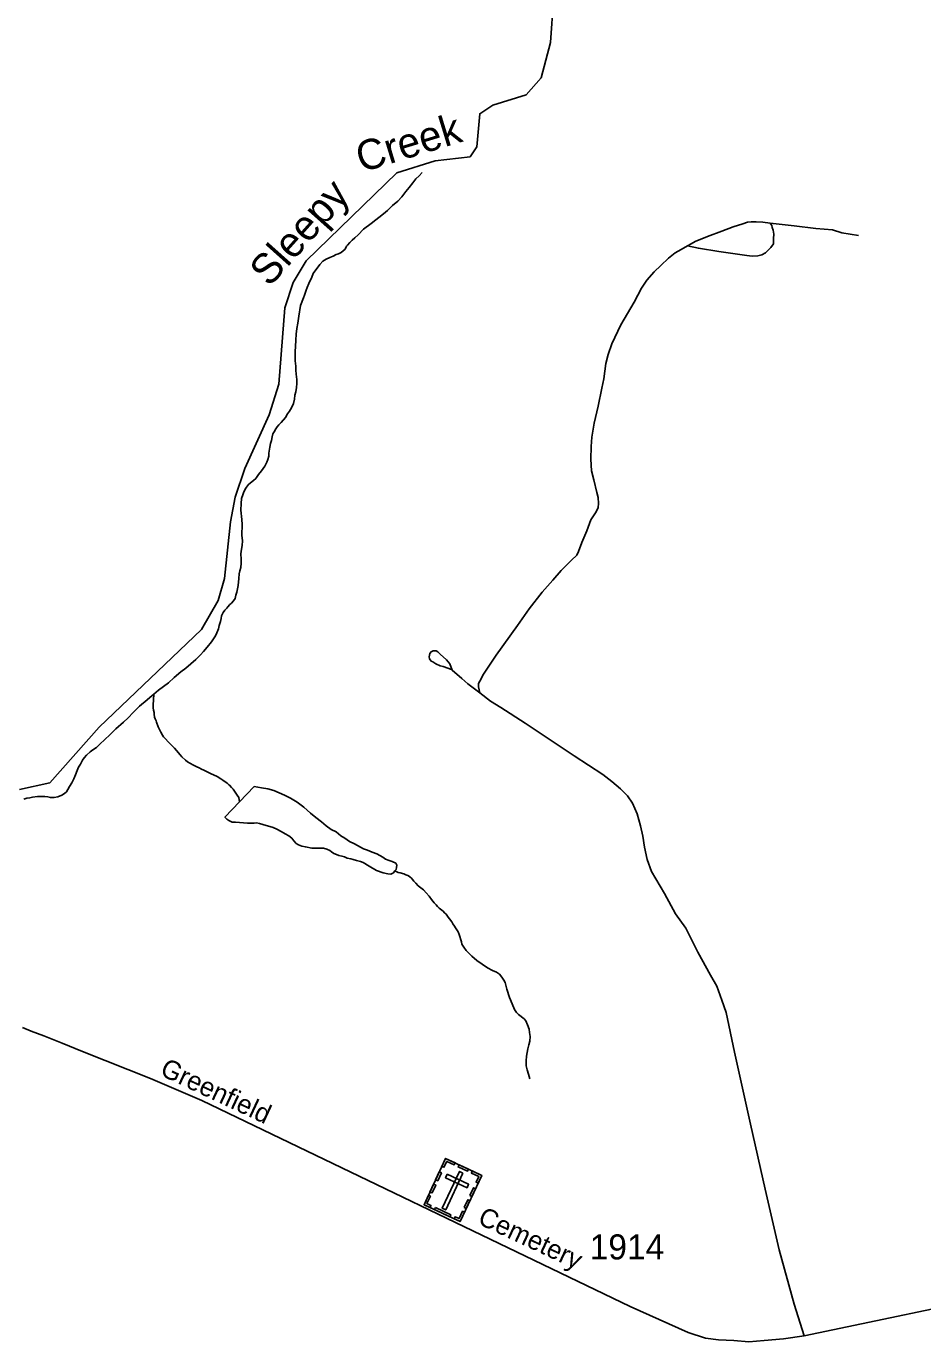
# Model space of a CAD drawing. Extents: x 2206922 to 2357709, y 510027 to 673830.
# Drawn here: x 2312734 to 2317208, y 545652 to 552213 of the extents above; entities that cross this region are included whole.
import ezdxf

# ---------------------------------------------------------------- set-up
doc = ezdxf.new("R2010")
doc.units = 0
for name, color, linetype in [('Exist Cultural Cemetery CELL', 7, 'Continuous'), ('Exist Hydrographic Creek Single Shore', 7, 'Continuous'), ('Exist Hydrographic Creek Single Shore Label', 7, 'Continuous'), ('Exist Hydrographic Misc Water Feature', 7, 'Continuous'), ('Exist Road Non-System Type 51', 7, 'Continuous'), ('Exist Road Secondary Type 51 Attributed', 7, 'Continuous'), ('Exist Road Secondary Type 51 Label', 7, 'Continuous'), ('Exist Road Secondary Type 51 Number Label', 7, 'Continuous')]:
    doc.layers.add(name, color=color, linetype=linetype)

msp = doc.modelspace()

# ---------------------------------------------------------------- linework, layer by layer
at = {"layer": 'Exist Cultural Cemetery CELL'}
for points in [[(2314827.1, 546565.7), (2315007.4, 546481.4), (2314899.7, 546250.7), (2314719.3, 546335)], [(2314808.7, 546526.4), (2314819, 546521.6), (2314832.6, 546550.8), (2314869.4, 546533.6), (2314874.1, 546543.7), (2314827.1, 546565.7)], [(2314894.2, 546534.3), (2314941.1, 546512.4), (2314936.3, 546502), (2314889.3, 546524)], [(2314777.3, 546459.2), (2314795.6, 546498.5), (2314806, 546493.7), (2314787.6, 546454.4)], [(2314913.4, 546493), (2314896.5, 546500.9), (2314810.7, 546317.1), (2314827.6, 546309.2)], [(2314835.2, 546486.7), (2314827.3, 546469.8), (2314934, 546420), (2314941.9, 546436.9)], [(2314989.1, 546442.1), (2314978.9, 546446.9), (2314992.5, 546476), (2314955.7, 546493.2), (2314960.4, 546503.3), (2315007.5, 546481.3)], [(2314749.3, 546321), (2314754.1, 546331.4), (2314734.2, 546340.7), (2314751.3, 546377.3), (2314741.2, 546382.1), (2314719.3, 546335)], [(2314748.9, 546398.3), (2314767.2, 546437.6), (2314777.5, 546432.8), (2314759.2, 546393.5)], [(2314947.9, 546380.7), (2314966.2, 546419.9), (2314976.5, 546415.1), (2314958.2, 546375.9)], [(2314776.2, 546321), (2314853.1, 546285.1), (2314848.3, 546274.8), (2314771.4, 546310.7)], [(2314919.9, 546321), (2314938.3, 546360.2), (2314948.6, 546355.4), (2314930.3, 546316.2)], [(2314869.6, 546264.7), (2314874.5, 546275.1), (2314894.4, 546265.8), (2314911.5, 546302.4), (2314921.6, 546297.7), (2314899.7, 546250.7)]]:
    msp.add_lwpolyline(points, close=True, dxfattribs=at)
at = {"layer": 'Exist Hydrographic Creek Single Shore'}
msp.add_lwpolyline([(2312701.2, 548406.5), (2312851.3, 548438.8), (2313098.4, 548717.8), (2313609.4, 549204.4), (2313691.4, 549348.8), (2313723.4, 549458.3), (2313753.4, 549741.8), (2313777.4, 549864.2), (2313825.3, 550007.2), (2313947.3, 550274.6), (2313995.3, 550427.6), (2314025.3, 550809.4), (2314065.5, 550935.7), (2314130.5, 551043.4), (2314584.4, 551481.7), (2314775.3, 551541.9), (2314949.4, 551562.1), (2314982.5, 551612.6), (2314997.4, 551777.3), (2315063.4, 551819.4), (2315229.3, 551872), (2315303.4, 551957), (2315351.3, 552132.9), (2315366.3, 552346.7)], dxfattribs=at)
at = {"layer": 'Exist Hydrographic Misc Water Feature'}
for points in [[(2314131.1, 550896.3), (2314136.8, 550910.5), (2314144.8, 550930.3), (2314158.8, 550962.3), (2314166.3, 550980.6), (2314199.8, 551025.1), (2314213.9, 551041.2), (2314231.8, 551051.1), (2314249.6, 551059.3), (2314265.4, 551067.5), (2314281.4, 551075.7), (2314293.1, 551077.9), (2314305.2, 551084.2), (2314315.4, 551094), (2314325.3, 551102.3), (2314332.6, 551116.2), (2314337.2, 551122.4), (2314348.4, 551134.5), (2314360.7, 551146.4), (2314374.1, 551158.6), (2314390.5, 551172.8), (2314417.7, 551201.1), (2314455.7, 551229.5), (2314517.4, 551278.2), (2314537.1, 551294.3), (2314562.7, 551318.8), (2314588.5, 551340.9), (2314608, 551363.1), (2314628.1, 551389.3), (2314645.6, 551409.7), (2314663.6, 551431.8), (2314679.2, 551451.7), (2314695.2, 551467.9), (2314710.6, 551484.3)], [(2313371.2, 548881.4), (2313394.9, 548901.7), (2313418.7, 548919.6), (2313444.4, 548938.1), (2313472.4, 548964.3), (2313506.1, 548992.5), (2313530.1, 549010.8), (2313555.9, 549033.2), (2313581.1, 549055.4), (2313603.3, 549077.6), (2313619.1, 549093.9), (2313636.7, 549115.9), (2313658.6, 549142.2), (2313678.1, 549172.6), (2313685.9, 549188.4), (2313693.9, 549208.3), (2313697.8, 549224.4), (2313703.3, 549244.6), (2313706.8, 549258.7), (2313709.1, 549272.5), (2313717.1, 549288.8), (2313724.5, 549300.6), (2313734.7, 549310.8), (2313740.9, 549316.8), (2313750.5, 549329.1), (2313758.3, 549335.2), (2313767.9, 549347.2), (2313776.3, 549359.3), (2313779.8, 549375.4), (2313785.4, 549391.2), (2313787.8, 549407.5), (2313791.3, 549423.6), (2313794.8, 549459.6), (2313796.6, 549481.6), (2313800.5, 549497.6), (2313804.6, 549513.6), (2313806.1, 549535.7), (2313806.1, 549555.6), (2313805.7, 549581.6), (2313809.1, 549605.4), (2313811.4, 549623.7), (2313812.8, 549647.4), (2313810.8, 549675.7), (2313812, 549727.4), (2313809.6, 549753.4), (2313805.5, 549799.4), (2313806.9, 549833.6), (2313808.5, 549857.3), (2313814.3, 549875.5), (2313820.2, 549891.6), (2313830.1, 549909.6), (2313842.2, 549925.6), (2313854.1, 549936), (2313867.6, 549948.2), (2313879.9, 549958.1), (2313893.4, 549978.3), (2313909, 549996.2), (2313924.8, 550018.6), (2313934.4, 550038.7), (2313940.6, 550052.7), (2313944.1, 550068.8), (2313944.3, 550084.7), (2313949.6, 550114.7), (2313953.5, 550132.7), (2313957.6, 550146.7), (2313961.3, 550164.8), (2313965.4, 550180.8), (2313971.3, 550190.9), (2313979.1, 550205.1), (2313986.7, 550215.3), (2313994.3, 550225.1), (2314006.6, 550237.5), (2314028.1, 550261.4), (2314038.4, 550279.7), (2314047.8, 550293.7), (2314057.7, 550309.7), (2314067.3, 550331.7), (2314073.3, 550353.9), (2314075.3, 550373.9), (2314078.8, 550390), (2314082.9, 550412.1), (2314084.5, 550432.1), (2314083.9, 550452.1), (2314081.9, 550478), (2314079.6, 550497.7), (2314079.2, 550518.1), (2314077.1, 550543.9), (2314077.1, 550563.8), (2314076.7, 550591.9), (2314078.6, 550615.9), (2314080, 550648.1), (2314082.1, 550677.8), (2314085.3, 550705.7), (2314088.8, 550732), (2314095, 550767.9), (2314102.4, 550820), (2314118, 550858.2), (2314123.7, 550872.3), (2314127.4, 550886.4), (2314131.1, 550896.3)], [(2312721.5, 548358.7), (2312737.5, 548362.8), (2312751.3, 548364.8), (2312765, 548367.2), (2312791.1, 548371.4), (2312817.1, 548371.5), (2312827.4, 548371.6), (2312841.1, 548370), (2312854.8, 548366.2), (2312873.3, 548366.3), (2312891.3, 548370.5), (2312911, 548378.5), (2312924.5, 548386.6), (2312934.8, 548394.7), (2312942.4, 548407), (2312950.8, 548421.1), (2312962.3, 548438.9), (2312971.9, 548459.3), (2312979.9, 548479.2), (2312987.5, 548501.2), (2312995.7, 548517.4), (2313005.1, 548533.4), (2313015, 548551.8), (2313023, 548563.6), (2313035.1, 548577.9), (2313052.7, 548594), (2313066.7, 548604), (2313084.5, 548616.3), (2313102.3, 548634.3), (2313123.9, 548654.6), (2313153.4, 548681), (2313181.5, 548709.2), (2313218.8, 548741.7), (2313242.4, 548764.1), (2313268.4, 548790.2), (2313300.2, 548822.3), (2313337.5, 548852.8), (2313363.4, 548875.3), (2313371.2, 548881.4)], [(2313799.1, 548344.2), (2313794.6, 548365.9), (2313786.4, 548378.1), (2313780.4, 548387.9), (2313766.3, 548407.9), (2313758.3, 548415.6), (2313747.8, 548427.7), (2313744.3, 548431.5), (2313737.6, 548437.3), (2313716.1, 548453.2), (2313705.6, 548459.2), (2313687.5, 548470.9), (2313653.1, 548486.5), (2313621.3, 548502.3), (2313609.6, 548508.1), (2313596.9, 548514.1), (2313585.2, 548519.9), (2313569, 548527.6), (2313550.6, 548537.2), (2313538.9, 548545.1), (2313528.6, 548553.1), (2313510.4, 548568.9), (2313502.8, 548578.9), (2313484.3, 548600.8), (2313473.9, 548612.5), (2313465.9, 548620.6), (2313458.3, 548628.2), (2313443.9, 548642.1), (2313427.5, 548660), (2313419.7, 548669.7), (2313413.4, 548678), (2313405.6, 548691.7), (2313393.1, 548719.5), (2313384.9, 548741.5), (2313382.8, 548749.5), (2313376.9, 548759.3), (2313374.6, 548767.3), (2313372.4, 548781.5), (2313372.4, 548791.2), (2313370.1, 548801.2), (2313367.9, 548813.3), (2313367.7, 548827.2), (2313371.2, 548881.4)], [(2313799.1, 548344.2), (2313872.1, 548420.8), (2313908.2, 548415.3), (2313940, 548409.7), (2313970.1, 548402), (2314022.4, 548378.7), (2314052.5, 548362.8), (2314086.6, 548343.1), (2314119.4, 548317.4), (2314153.6, 548287.9), (2314179.7, 548266.2), (2314208, 548244.5), (2314231.8, 548224.7), (2314256.2, 548207.3), (2314280.1, 548195.5), (2314304.3, 548175.6), (2314324.6, 548164.1), (2314346.8, 548146.2), (2314372.8, 548134.5), (2314417.3, 548110.8), (2314437.2, 548102.9), (2314461.2, 548093.2), (2314483.1, 548085.5), (2314499.3, 548077.8), (2314513.5, 548067.9), (2314527.6, 548058.1), (2314545.7, 548052.1), (2314559.6, 548046.4), (2314577.9, 548038.8), (2314583.8, 548028.6), (2314581.8, 548016.7), (2314580.1, 548006.8), (2314574.2, 548000.8)], [(2314574.2, 548000.8), (2314566.4, 547990.6), (2314554.3, 547984.3), (2314538.1, 547986.4), (2314516.2, 547990.1), (2314482.1, 548001.7), (2314446, 548023.3), (2314415.9, 548042.9), (2314401.9, 548046.6), (2314381.6, 548052.5), (2314365.9, 548056.5), (2314353.8, 548060.3), (2314335.5, 548063.9), (2314321.8, 548070), (2314309.7, 548073.9), (2314293.7, 548077.5), (2314283.2, 548081.5), (2314269.3, 548087.3), (2314257.4, 548095.1), (2314249.6, 548101.2), (2314235, 548109), (2314217, 548112.9), (2314196.9, 548114.4), (2314159, 548114), (2314127.2, 548119.6), (2314109.1, 548123.5), (2314093.1, 548129.6), (2314080.8, 548137.1), (2314069.1, 548151), (2314058.9, 548163.1), (2314044.5, 548174.6), (2314026.3, 548184.7), (2314006.6, 548196.5), (2313984.3, 548208), (2313966, 548216), (2313914.1, 548231.6), (2313897.7, 548237.2), (2313884, 548239.3), (2313872.1, 548239.1), (2313855.9, 548238.7), (2313838.1, 548238.5), (2313798.3, 548242.1), (2313777.8, 548244), (2313762.4, 548243.9), (2313745.8, 548251.6), (2313735.7, 548257.6), (2313725.9, 548267.6), (2313799.1, 548344.2)], [(2314574.2, 548000.8), (2314590.2, 547992.7), (2314600.4, 547990.8), (2314618.7, 547985.2), (2314628.3, 547981.3), (2314634.3, 547979.2), (2314638.2, 547977.4), (2314642.7, 547975.5), (2314648.2, 547971.4), (2314656.8, 547963.7), (2314662.6, 547957.5), (2314668.9, 547949.7), (2314678.8, 547939.7), (2314690.9, 547926.1), (2314703.2, 547916.1), (2314716.9, 547906.3), (2314730.9, 547890.5), (2314745.2, 547874.5), (2314757.5, 547856.8), (2314769.8, 547840.8), (2314779.7, 547830.8), (2314787.2, 547822.8), (2314794.8, 547815.1), (2314814.3, 547799.2), (2314821.9, 547791.2), (2314829.5, 547783.6), (2314840.4, 547769.7), (2314846.3, 547761.6), (2314857.6, 547745.7), (2314863.3, 547735.9), (2314870.7, 547723.8), (2314876.4, 547716.1), (2314889.4, 547696.3), (2314895.1, 547682.4), (2314905.8, 547646.4)], [(2315247.2, 546962.4), (2315240.6, 546986.5), (2315234.5, 547008.5), (2315229.9, 547028.3), (2315229.7, 547052.2), (2315231.6, 547076.2), (2315237.1, 547112.3), (2315243.1, 547132.5), (2315247, 547150.2), (2315248.4, 547174.3), (2315246.1, 547194.5), (2315244.1, 547210.2), (2315235.9, 547232.1), (2315227.7, 547252), (2315219.7, 547262.2), (2315191.4, 547283.9), (2315181.6, 547293.4), (2315171.1, 547309.6), (2315158.6, 547337.4), (2315146.5, 547369.3), (2315132.3, 547411.1), (2315123.9, 547442.8), (2315117.4, 547454.8), (2315107.3, 547470.9), (2315095.6, 547484.4), (2315081.1, 547494.3), (2315061, 547504.2), (2315037, 547515.9), (2315008.9, 547535.6), (2314982.5, 547553.3), (2314958.5, 547574.8), (2314930.4, 547602.5), (2314918.1, 547620.6), (2314908, 547634.3), (2314905.8, 547646.4)]]:
    msp.add_lwpolyline(points, dxfattribs=at)
at = {"layer": 'Exist Road Non-System Type 51'}
for points in [[(2316446.7, 551231.5), (2316410.2, 551237.1), (2316376.5, 551238.5), (2316351.3, 551238.5), (2316333, 551235.7), (2316310.6, 551228.7), (2316261.5, 551213.2), (2316205.3, 551192.2), (2316133.8, 551164.1), (2316073.4, 551140.2), (2316052.4, 551129), (2316034.1, 551117.7)], [(2316034.1, 551117.7), (2316088.9, 551106.5), (2316189.9, 551089.7), (2316330.2, 551070), (2316356.9, 551067.2), (2316385, 551068.6), (2316406, 551072.8), (2316422.8, 551084), (2316449.5, 551109.3), (2316463.5, 551129), (2316463.5, 551155.6), (2316464.9, 551176.7), (2316462.1, 551196.4), (2316456.5, 551209), (2316455.1, 551220.2), (2316446.7, 551231.5)], [(2316446.7, 551231.5), (2316567.4, 551217.4), (2316675.4, 551204.8), (2316758.2, 551197.8), (2316804.5, 551183.7), (2316887.3, 551169.7)], [(2314997.1, 548888), (2314991.5, 548918.9), (2314991.5, 548935.8), (2314997.1, 548947), (2315016.7, 548982.1), (2315079.9, 549076.2), (2315185.1, 549223.6), (2315244.1, 549307.9), (2315308.6, 549390.7), (2315361.9, 549451.1), (2315404, 549498.8), (2315456, 549550.8), (2315482.6, 549576), (2315491, 549594.3), (2315506.5, 549637.8), (2315531.7, 549696.8), (2315551.4, 549751.6), (2315578.1, 549790.9), (2315587.9, 549813.3), (2315590.7, 549833), (2315587.9, 549862.5), (2315582.3, 549887.8), (2315566.8, 549950.9), (2315555.6, 549995.9), (2315551.4, 550053.4), (2315552.8, 550116.6), (2315557, 550163), (2315568.2, 550233.2), (2315587.9, 550318.8), (2315607.5, 550408.7), (2315617.3, 550455), (2315627.2, 550530.8), (2315638.4, 550575.8), (2315656.6, 550629.1), (2315701.5, 550724.6), (2315767.5, 550836.9), (2315804, 550907.1), (2315830.6, 550946.4), (2315868.5, 550988.6), (2315900.8, 551020.9), (2315940.1, 551057.4), (2315972.4, 551082.6), (2316001.9, 551099.5), (2316034.1, 551117.7)], [(2314997.1, 548888), (2314938.1, 548933), (2314908.7, 548959.7), (2314859.6, 549001.8), (2314848.3, 549032.7), (2314831.5, 549052.3), (2314800.6, 549081.8), (2314788, 549093), (2314779.6, 549097.3), (2314765.5, 549098.7), (2314754.3, 549093), (2314748.7, 549084.6), (2314744.5, 549067.8), (2314747.3, 549057.9), (2314755.7, 549046.7), (2314762.7, 549042.5), (2314778.2, 549032.7), (2314799.2, 549022.8), (2314814.6, 549020), (2314856.7, 549004.6)], [(2314997.1, 548888), (2315050.4, 548847.3), (2315102.3, 548815), (2315224.4, 548737.8), (2315308.6, 548680.2), (2315468.6, 548574.9), (2315611.7, 548480.9), (2315656.6, 548445.8), (2315700.1, 548409.3), (2315735.2, 548374.1), (2315759.1, 548337.6), (2315782.9, 548285.7), (2315799.8, 548225.3), (2315811, 548173.4), (2315819.4, 548118.6), (2315833.5, 548056.8), (2315854.5, 547996.4), (2315919.1, 547886.9), (2315973.8, 547785.8), (2316025.7, 547714.2), (2316086.1, 547594.9), (2316149.2, 547479.7), (2316180.1, 547425), (2316205.3, 547354.8), (2316226.9, 547293.2), (2316268.7, 547095.3), (2316348.5, 546737.6), (2316421.1, 546412.6), (2316491.9, 546109.3), (2316566.3, 545838.8), (2316616.2, 545680.8)]]:
    msp.add_lwpolyline(points, dxfattribs=at)
at = {"layer": 'Exist Road Secondary Type 51 Attributed'}
msp.add_lwpolyline([(2312715.8, 547218.8), (2312758, 547200.6), (2312821.5, 547177), (2312914, 547140.7), (2313015.7, 547098.9), (2313354.1, 546964.6), (2313610, 546855.6), (2315748.7, 545827.9), (2316037.3, 545697.2), (2316124.4, 545669.9), (2316189.7, 545660.8), (2316266, 545657.2), (2316340.4, 545651.8), (2316416.6, 545657.2), (2316512.8, 545666.3), (2316616.2, 545680.8), (2317649.4, 545897.7)], dxfattribs=at)

# ---------------------------------------------------------------- texts
at = {"layer": 'Exist Hydrographic Creek Single Shore Label'}
for s, rotation, p in [('Creek', 17.03453, (2314407.2, 551482.9)), ('Sleepy', 48.26389, (2313947.7, 550908.6))]:
    msp.add_text(s, height=150, rotation=rotation, dxfattribs=at).set_placement(p)
at = {"layer": 'Exist Road Secondary Type 51 Label'}
for s, p in [('Greenfield', (2313396.4, 546983.8)), ('Cemetery', (2314981.9, 546242.3))]:
    msp.add_text(s, height=95, rotation=334.96757, dxfattribs=at).set_placement(p)
at = {"layer": 'Exist Road Secondary Type 51 Number Label'}
msp.add_text('1914', height=125, dxfattribs=at).set_placement((2315546.3, 546062.1))

doc.saveas('drawing.dxf')
